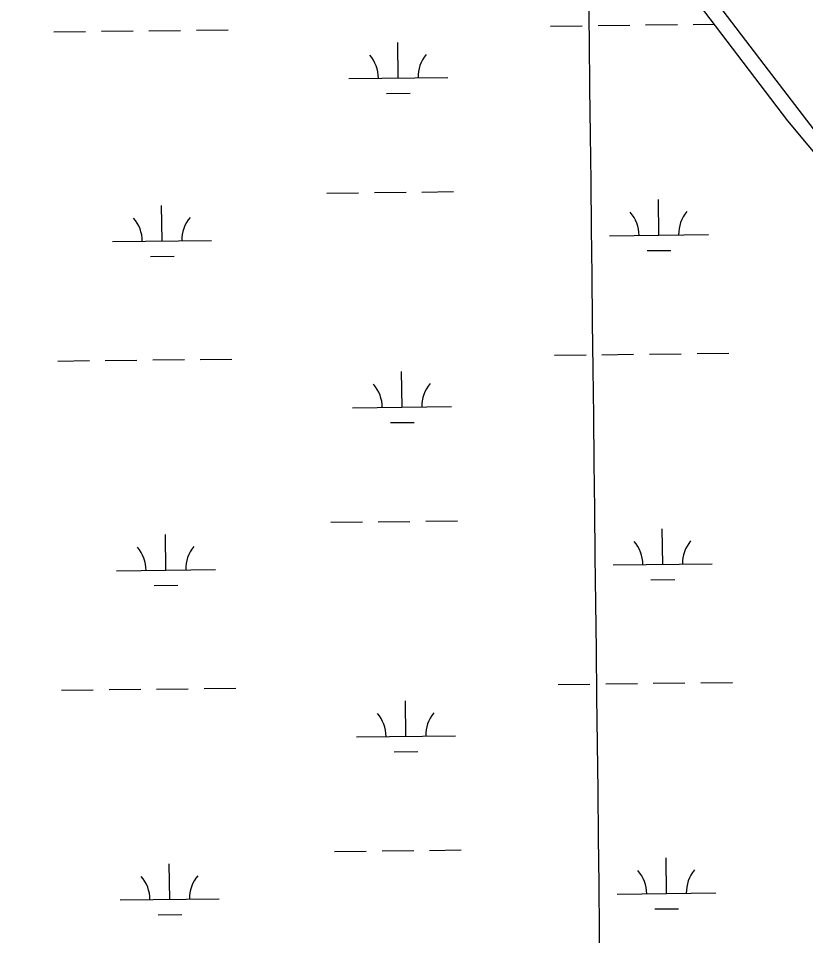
# Model space of a CAD drawing. Extents: x 3684037 to 3722149, y 433263 to 459021.
# Drawn here: x 3698136 to 3698932, y 449351 to 450278 of the extents above; entities that cross this region are included whole.
import ezdxf

# ---------------------------------------------------------------- set-up
doc = ezdxf.new("R2010")
doc.units = 0
for name, color, linetype in [('V-GRID-MAJR', 7, 'Continuous'), ('V-LEVE-TOET', 7, 'Continuous'), ('V-RIVR-EDGE', 7, 'Continuous'), ('V-WETL-SWMP', 7, 'Continuous')]:
    doc.layers.add(name, color=color, linetype=linetype)

msp = doc.modelspace()

# ---------------------------------------------------------------- linework, layer by layer
at = {"layer": 'V-GRID-MAJR'}
msp.add_spline([(3698844.6580000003, 438800.61600000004), (3698775.0530000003, 444857.971), (3698705.414, 450918.412), (3698635.774, 456978.859), (3698635.739, 456981.935)], degree=3, dxfattribs=at)
at = {"layer": 'V-LEVE-TOET'}
msp.add_lwpolyline([(3699621.144, 449295.55100000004), (3699563.052, 449365.36600000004), (3699502.497, 449443.544), (3699428.646, 449539.913), (3699358.244, 449630.87200000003), (3699296.702, 449713.968), (3699222.8510000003, 449808.86), (3699153.93, 449894.411), (3699084.015, 449987.831), (3699020.509, 450066.007), (3698956.015, 450145.164), (3698889.551, 450231.69800000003), (3698805.856, 450341.836), (3698743.822, 450422.472), (3698680.805, 450501.631), (3698622.218, 450576.858), (3698548.365, 450678.146), (3698476.978, 450772.05700000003), (3698409.5330000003, 450851.704), (3698333.222, 450950.038), (3698274.6410000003, 451016.41000000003), (3698204.737, 451098.025), (3698137.29, 451182.101), (3698062.458, 451274.534)], dxfattribs=at)
at = {"layer": 'V-RIVR-EDGE'}
msp.add_spline([(3696491.0066779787, 456956.9782063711), (3696499.4553224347, 456945.34199248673), (3696522.4302687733, 456915.3618167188), (3696551.057358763, 456881.7283366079), (3696592.6032057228, 456839.5711462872), (3696607.93216852, 456824.5715595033), (3696661.559041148, 456762.16600619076), (3696696.2616399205, 456732.5612011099), (3696736.594384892, 456690.40701044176), (3696782.990640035, 456647.42908685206), (3696798.7219703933, 456631.6197655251), (3696862.8763919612, 456574.8493578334), (3696899.5948280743, 456542.81334935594), (3696931.075486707, 456518.47331862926), (3696942.360776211, 456503.48373068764), (3696952.4489618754, 456494.96701966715), (3696962.1357798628, 456487.66441051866), (3696987.164559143, 456470.6189898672), (3697014.6145429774, 456451.545733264), (3697061.0397947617, 456420.29446222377), (3697092.51945351, 456395.55006416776), (3697134.0832983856, 456360.6714857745), (3697166.7750592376, 456335.519720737), (3697185.733329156, 456316.4674617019), (3697201.4586602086, 456298.23193639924), (3697211.533847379, 456284.4584500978), (3697233.704058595, 456256.0977434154), (3697255.8822688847, 456230.97197536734), (3697279.2685817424, 456203.8213710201), (3697316.3743871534, 456164.9101180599), (3697353.4751931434, 456123.97702845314), (3697376.86850519, 456099.65699541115), (3697406.3293269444, 456076.1306987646), (3697430.1420045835, 456057.8751757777), (3697450.3283747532, 456044.8854270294), (3697520.1299405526, 455982.43987834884), (3697544.344985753, 455963.3746208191), (3697581.899153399, 455942.25453046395), (3697614.612911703, 455925.99884667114), (3697632.779444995, 455913.8228320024), (3697662.244266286, 455891.9140046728), (3697710.2559909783, 455848.12334688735), (3697757.449982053, 455800.69538290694), (3697792.142581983, 455767.04690453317), (3697833.29506034, 455729.3387547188), (3697868.395027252, 455696.90237844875), (3697895.83401236, 455673.381081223), (3697933.746552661, 455633.6590938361), (3697972.883193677, 455598.38214741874), (3698039.4588198, 455539.58390377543), (3698090.2921168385, 455492.14694083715), (3698135.875637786, 455447.553547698), (3698177.0201170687, 455406.6104592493), (3698217.7442308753, 455359.1984934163), (3698254.447668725, 455321.09697499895), (3698281.4702878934, 455292.72426970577), (3698316.178885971, 455265.5456686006), (3698357.3633606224, 455240.777273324), (3698381.983773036, 455222.11538323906), (3698407.7962898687, 455194.9587795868), (3698430.7672366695, 455163.3611345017), (3698450.9326092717, 455141.8796718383), (3698487.6610442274, 455113.8873366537), (3698517.5282330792, 455091.1687747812), (3698534.0722976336, 455076.97492300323), (3698556.2445086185, 455049.42295097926), (3698582.455393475, 455019.83914346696), (3698614.723789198, 454987.00539905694), (3698657.084370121, 454947.27241294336), (3698691.372602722, 454913.62493445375), (3698717.995853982, 454887.2750656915), (3698807.162056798, 454806.5849927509), (3698837.4136152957, 454775.7780844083), (3698881.4006644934, 454739.68040472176), (3698910.451119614, 454713.7289039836), (3698949.181393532, 454677.64422279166), (3698989.1137707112, 454637.1085013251), (3699039.143332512, 454591.69537480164), (3699066.5693191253, 454562.917302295), (3699088.766527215, 454545.4745135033), (3699187.2341784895, 454465.1658105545), (3699228.3926561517, 454429.8838647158), (3699268.3360320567, 454393.79618387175), (3699300.603427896, 454360.55807213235), (3699328.8351495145, 454330.56489786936), (3699382.5040172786, 454285.142772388), (3699427.287802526, 454244.19068498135), (3699474.48879279, 454199.59329230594), (3699500.2963102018, 454170.41485200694), (3699532.5687054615, 454139.1985769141), (3699563.239629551, 454114.45617862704), (3699588.663777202, 454093.7704521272), (3699608.428782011, 454073.9074586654), (3699636.654504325, 454041.4880804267), (3699659.2350821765, 454015.55257783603), (3699675.77214754, 453998.528154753), (3699726.9888143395, 453942.59847801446), (3699768.9330293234, 453898.0140838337), (3699807.6453053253, 453854.6507907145), (3699829.4391459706, 453837.6133691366), (3699865.7672131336, 453811.2395031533), (3699885.1338499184, 453793.8037135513), (3699924.6848571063, 453762.56944054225), (3699939.62745049, 453754.8494655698), (3699950.948735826, 453754.4171014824), (3699975.596145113, 453746.67312928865), (3700001.8420259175, 453731.24217830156), (3700023.635866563, 453714.20475672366), (3700032.9033189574, 453700.8376375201), (3700036.1082610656, 453688.6986185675), (3700042.150773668, 453679.3831717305), (3700052.6343277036, 453667.2261548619), (3700065.938454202, 453651.0184655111), (3700072.3773350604, 453638.4670801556), (3700079.629949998, 453627.93553167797), (3700095.3492817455, 453607.27380239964), (3700141.3091732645, 453551.3571241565), (3700161.453548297, 453521.3839475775), (3700185.6415966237, 453491.4007721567), (3700219.917830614, 453452.90088571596), (3700237.248632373, 453429.80895292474), (3700255.39016856, 453407.52375502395), (3700340.916065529, 453326.4383137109), (3700393.3708314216, 453280.6148205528), (3700435.7384115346, 453243.7124057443), (3700480.938562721, 453207.6117264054), (3700509.197281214, 453188.53647003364), (3700535.03679492, 453172.29778427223), (3700559.2598391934, 453156.4674653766), (3700600.4423140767, 453130.8903354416), (3700613.7624387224, 453121.1525233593), (3700623.455256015, 453116.2761181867), (3700639.1865863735, 453100.46679686), (3700647.6543030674, 453090.74098338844), (3700674.707918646, 453074.9036653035), (3700691.2519831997, 453060.70981352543), (3700727.5790504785, 453033.93158021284), (3700758.2489746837, 453008.7848145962), (3700801.439287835, 452977.5415426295), (3700837.365987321, 452952.38177851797), (3700871.669218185, 452924.799809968), (3700903.9536120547, 452898.43594282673), (3700927.768289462, 452880.9891544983), (3700958.443213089, 452857.86422552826), (3701015.3360207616, 452807.98606035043), (3701048.4261496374, 452780.40709145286), (3701075.4757656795, 452762.9523040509), (3701104.946586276, 452743.4696806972), (3701127.1557929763, 452730.87929985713), (3701156.6316129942, 452713.41851315), (3701182.871494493, 452695.56135818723), (3701204.6743340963, 452682.16324257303), (3701235.3672556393, 452666.31692552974), (3701255.5556255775, 452654.1359114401), (3701285.8311812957, 452633.033819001), (3701312.859799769, 452607.08731768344), (3701321.333515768, 452599.7877081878), (3701332.231435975, 452591.673364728), (3701350.392969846, 452577.47551341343), (3701370.5693411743, 452560.4420913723), (3701389.1312428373, 452544.6257708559), (3701408.9142455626, 452532.0413893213), (3701434.3563911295, 452518.634274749), (3701456.1762287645, 452512.1104037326), (3701467.0801482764, 452506.42226424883), (3701486.0474171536, 452491.0093111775), (3701499.7739088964, 452482.0792338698), (3701518.7451773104, 452468.2837501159), (3701537.71544584, 452454.0838990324), (3701554.2585105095, 452439.48567992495), (3701575.2446163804, 452422.8546254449), (3701592.1970478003, 452410.2772430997), (3701622.4676040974, 452387.15331401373), (3701647.0880165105, 452368.4914239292), (3701696.317842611, 452326.71960313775), (3701727.7935018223, 452300.357735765), (3701754.024384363, 452278.86127483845), (3701780.661634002, 452258.17254868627), (3701815.378231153, 452234.2288862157), (3701863.8053219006, 452194.88526916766), (3701890.44757096, 452176.218379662), (3701916.696451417, 452162.0005306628), (3701938.8906598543, 452143.34463988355), (3701962.310968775, 452129.94252473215), (3701986.9333809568, 452112.0893693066), (3702011.9511615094, 452090.59590803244), (3702032.9382672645, 452074.3692208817), (3702051.095801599, 452058.5539002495), (3702109.1967118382, 452006.6508987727), (3702158.0431681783, 451973.371791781), (3702192.7467668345, 451944.17135402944), (3702212.10640443, 451923.9049931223), (3702228.247101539, 451910.1165085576), (3702239.5593879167, 451906.04483850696), (3702258.9380233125, 451893.4614568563), (3702276.687190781, 451876.0296667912), (3702294.847724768, 451861.42744814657), (3702325.5246481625, 451839.1112538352), (3702353.7743676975, 451816.39669149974), (3702388.483965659, 451789.6224577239), (3702409.064704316, 451772.5880357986), (3702442.5552009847, 451743.3905976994), (3702493.39949675, 451700.4016753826), (3702516.7968083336, 451677.69911165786), (3702543.8364255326, 451656.2006509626), (3702589.0475754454, 451624.5480122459), (3702615.684825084, 451603.85928609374), (3702648.3745861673, 451577.8987863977), (3702681.062347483, 451551.12955204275), (3702714.149476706, 451522.33748115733), (3702744.8174011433, 451496.3819808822), (3702761.7588338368, 451479.35655791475), (3702791.6060250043, 451448.55064945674), (3702806.5166220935, 451427.89091994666), (3702821.8335862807, 451408.0389252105), (3702843.21206087, 451386.5544628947), (3702872.263515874, 451361.0073294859), (3702910.596421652, 451327.7542194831), (3702933.1799991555, 451303.03181888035), (3702957.778414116, 451275.47384755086), (3702989.2290762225, 451239.0027969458), (3703050.153558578, 451184.26222497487), (3703086.0452621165, 451144.94960433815), (3703114.6773515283, 451113.3379608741), (3703144.518543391, 451080.1058484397), (3703160.6482417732, 451061.86932325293), (3703177.999041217, 451046.86473704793), (3703202.5984560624, 451019.7111330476), (3703240.509996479, 450979.5847783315), (3703264.7150428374, 450956.4758475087), (3703289.7208247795, 450930.1299782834), (3703316.7444438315, 450902.16164031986), (3703339.7353883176, 450878.65134182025), (3703374.4159896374, 450840.15045549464), (3703418.3640433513, 450788.2824499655), (3703459.0831577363, 450738.84864748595), (3703496.187963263, 450699.53302719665), (3703592.575784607, 450595.7760185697), (3703613.158523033, 450579.5503313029), (3703630.899691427, 450558.88360260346), (3703650.2393313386, 450530.52989511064), (3703671.586809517, 450496.5100455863), (3703693.352653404, 450468.15033878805), (3703725.2106824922, 450432.8913902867), (3703758.289812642, 450400.86438076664), (3703788.550370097, 450373.69677838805), (3703807.1002731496, 450353.02804992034), (3703820.4073993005, 450338.03346255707), (3703842.9809779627, 450309.2673886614), (3703868.3731293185, 450275.64190762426), (3703879.2420528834, 450255.8009116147), (3703887.6787731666, 450233.5397109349), (3703893.7202858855, 450223.8198967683), (3703916.28986501, 450193.4363535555), (3703936.039871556, 450167.5078501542), (3703950.9524684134, 450147.6568553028), (3704020.6940411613, 450060.94926686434), (3704036.820739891, 450041.49963968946), (3704044.070355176, 450029.75498922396), (3704061.808523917, 450007.87515853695), (3704081.1651618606, 449986.39569564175), (3704102.92200679, 449954.39668287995), (3704113.3945620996, 449937.79162538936), (3704138.3803463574, 449903.35840957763), (3704157.732984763, 449880.2614773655), (3704175.4551553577, 449851.91176940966), (3704189.1496508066, 449830.04193756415), (3704204.878981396, 449813.42388157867), (3704221.8114151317, 449792.75915264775), (3704273.774823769, 449711.7567017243), (3704281.4058090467, 449690.7106028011), (3704297.1151419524, 449666.00520022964), (3704324.09976552, 449622.26653642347), (3704340.627831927, 449601.60280737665), (3704382.924420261, 449535.9903121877), (3704402.6664277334, 449506.826870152), (3704415.9505565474, 449482.5318342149), (3704431.6638889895, 449459.4439009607), (3704449.4010578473, 449437.1597029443), (3704471.9796359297, 449410.4154656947), (3704491.3402734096, 449390.5534721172), (3704521.1754659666, 449354.89515570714), (3704545.7648819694, 449323.6978784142), (3704553.8142329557, 449308.3119222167), (3704563.0746861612, 449292.1142317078), (3704576.7711813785, 449271.05313452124), (3704594.8967194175, 449242.2980593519), (3704618.6604027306, 449204.22853722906), (3704654.934476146, 449156.0188354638), (3704685.1530384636, 449111.86780525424), (3704709.720457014, 449071.77444671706), (3704733.889507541, 449034.1082920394), (3704765.7155403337, 448985.9095890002), (3704789.8765917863, 448945.00849568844), (3704815.2567445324, 448906.53060670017), (3704829.3476082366, 448881.4248363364), (3704849.8933509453, 448850.23755788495), (3704868.8256238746, 448820.6717482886), (3704884.953322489, 448801.6264884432), (3704901.0770215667, 448780.96375928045), (3704913.9707814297, 448762.33086583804), (3704925.642440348, 448740.0616660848), (3704932.4836887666, 448726.70054618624), (3704949.8014920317, 448698.35183811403), (3704967.554659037, 448682.53751736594), (3704988.148396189, 448670.75987072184), (3705014.802643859, 448656.9453891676), (3705046.3013004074, 448639.88397036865), (3705064.055467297, 448624.4740169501), (3705092.2811896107, 448592.0546387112), (3705105.1749494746, 448573.4217452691), (3705120.492913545, 448553.97411786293), (3705145.891064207, 448522.77484080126), (3705180.1662983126, 448483.87058703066), (3705197.4961001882, 448460.3742869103), (3705228.523397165, 448416.22125693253), (3705268.8351445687, 448365.5753523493), (3705295.835766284, 448328.3065658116), (3705331.703472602, 448279.2891292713), (3705359.5048299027, 448238.78340433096), (3705380.039573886, 448203.148085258), (3705402.1547914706, 448152.54717546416), (3705422.2481724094, 448101.95126509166), (3705439.5479777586, 448066.3239450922), (3705459.2609885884, 448025.4338505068)], degree=3, dxfattribs=at)
at = {"layer": 'V-WETL-SWMP'}
for p, q in [((3698316.0217204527, 450266.5076309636), (3698348.019554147, 450266.87997084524)), ((3698673.9054911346, 450270.6721129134), (3698705.903324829, 450271.0444527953)), ((3698721.9022416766, 450271.23062273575), (3698753.9000753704, 450271.6029626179)), ((3698769.898992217, 450271.78913255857), (3698801.8968259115, 450272.16147244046)), ((3698817.8957427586, 450272.34764238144), (3698838.942871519, 450272.59255538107)), ((3698172.031468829, 450264.8321014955), (3698204.029302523, 450265.2044413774)), ((3698220.02821937, 450265.3906113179), (3698252.0260530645, 450265.7629512)), ((3698268.0249699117, 450265.9491211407), (3698300.0228036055, 450266.3214610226)), ((3698519.914371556, 450218.13477448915), (3698519.495488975, 450254.13233706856)), ((3698469.9177564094, 450217.55299342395), (3698569.910986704, 450218.71655555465)), ((3698508.0947332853, 450202.56519180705), (3698532.093108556, 450202.84444671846)), ((3698447.854464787, 450101.8564422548), (3698479.8522984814, 450102.2287821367)), ((3698495.851215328, 450102.4149520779), (3698527.849049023, 450102.7872919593)), ((3698543.84796587, 450102.9734619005), (3698575.845799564, 450103.3458017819)), ((3698783.216039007, 450059.325703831), (3698782.7971564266, 450095.3232664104)), ((3698281.3420167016, 450053.4856924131), (3698280.92313412, 450089.4832549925)), ((3698231.3454015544, 450052.90391134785), (3698331.3386318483, 450054.0674734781)), ((3698733.219423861, 450058.7439227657), (3698833.2126541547, 450059.90748489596)), ((3698771.3964007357, 450043.7561211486), (3698795.3947760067, 450044.03537606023)), ((3698269.5223784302, 450037.9161097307), (3698293.5207537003, 450038.19536464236)), ((3698223.899101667, 449932.7381354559), (3698255.896935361, 449933.110475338)), ((3698271.895852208, 449933.2966452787), (3698303.8936859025, 449933.6689851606)), ((3698319.89260275, 449933.85515510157), (3698351.890436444, 449934.2274949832)), ((3698677.7763734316, 449938.01963705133), (3698709.774207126, 449938.3919769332)), ((3698725.773123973, 449938.57814687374), (3698757.7709576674, 449938.9504867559)), ((3698773.769874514, 449939.13665669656), (3698805.767708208, 449939.50899657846)), ((3698821.7666250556, 449939.69516651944), (3698853.76445875, 449940.06750640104)), ((3698175.9023511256, 449932.17962563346), (3698207.9001848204, 449932.55196551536)), ((3698523.785253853, 449885.48229862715), (3698523.366371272, 449921.47986120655)), ((3698473.7886387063, 449884.90051756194), (3698573.7818690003, 449886.0640796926)), ((3698511.965615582, 449869.91271594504), (3698535.9639908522, 449870.19197085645)), ((3698451.725347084, 449769.203966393), (3698483.723180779, 449769.5763062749)), ((3698499.722097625, 449769.76247621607), (3698531.7199313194, 449770.1348160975)), ((3698547.7188481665, 449770.3209860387), (3698579.716681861, 449770.6933259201)), ((3698285.2128989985, 449720.83321655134), (3698284.794016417, 449756.8307791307)), ((3698787.0869213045, 449726.6732279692), (3698786.668038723, 449762.67079054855)), ((3698235.2162838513, 449720.2514354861), (3698335.2095141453, 449721.4149976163)), ((3698737.0903061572, 449726.09144690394), (3698837.083536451, 449727.2550090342)), ((3698775.267283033, 449711.1036452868), (3698799.265658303, 449711.38290019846)), ((3698273.393260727, 449705.26363386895), (3698297.391635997, 449705.5428887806)), ((3698179.7732334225, 449599.5271497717), (3698211.771067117, 449599.8994896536)), ((3698227.769983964, 449600.08565959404), (3698259.767817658, 449600.45799947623)), ((3698275.7667345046, 449600.6441694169), (3698307.7645681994, 449601.0165092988)), ((3698323.7634850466, 449601.20267923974), (3698355.761318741, 449601.5750191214)), ((3698681.647255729, 449605.36716118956), (3698713.645089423, 449605.73950107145)), ((3698729.6440062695, 449605.9256710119), (3698761.641839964, 449606.2980108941)), ((3698777.640756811, 449606.4841808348), (3698809.6385905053, 449606.8565207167)), ((3698825.6375073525, 449607.0426906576), (3698857.6353410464, 449607.41503053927)), ((3698527.65613615, 449552.8298227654), (3698527.2372535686, 449588.8273853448)), ((3698477.659521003, 449552.2480417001), (3698577.652751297, 449553.4116038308)), ((3698515.836497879, 449537.2602400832), (3698539.834873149, 449537.5394949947)), ((3698455.5962293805, 449436.55149053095), (3698487.5940630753, 449436.92383041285)), ((3698503.5929799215, 449437.11000035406), (3698535.590813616, 449437.4823402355)), ((3698551.589730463, 449437.66851017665), (3698583.587564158, 449438.0408500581)), ((3698289.083781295, 449388.1807406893), (3698288.6648987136, 449424.1783032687)), ((3698790.957803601, 449394.02075210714), (3698790.5389210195, 449430.01831468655)), ((3698239.087166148, 449387.59895962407), (3698339.080396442, 449388.76252175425)), ((3698740.9611884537, 449393.43897104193), (3698840.954418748, 449394.6025331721)), ((3698779.1381653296, 449378.4511694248), (3698803.1365406, 449378.73042433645)), ((3698277.2641430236, 449372.61115800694), (3698301.262518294, 449372.8904129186))]:
    msp.add_line(p, q, dxfattribs=at)
for points in [[(3698015.821, 451311.50800000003), (3698186.474, 451101.311), (3698283.1720000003, 450989.245), (3698407.025, 450835.858), (3698501.92, 450716.556), (3698654.48, 450516.424), (3698750.931, 450388.33900000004), (3698913.318, 450174.779)], [(3698913.318, 450174.779), (3699075.951, 449980.079), (3699176.021, 449847.604), (3699308.668, 449678.979), (3699455.541, 449484.786), (3699530.009, 449390.015), (3699560.2600000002, 449354.123), (3699580.167, 449334.75800000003)]]:
    msp.add_lwpolyline(points, dxfattribs=at)
for centre, radius, start, end in [((3698464.6696506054, 450217.96675964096), 35.24628790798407, 359.89486698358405, 41.43852531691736), ((3698575.1480432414, 450219.2523314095), 35.246287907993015, 139.8948639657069, 181.43852229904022), ((3698727.971318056, 450059.1576889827), 35.24628790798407, 359.89486698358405, 41.43852531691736), ((3698838.4497106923, 450060.44326075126), 35.246287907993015, 139.8948639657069, 181.43852229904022), ((3698226.09729575, 450053.31767756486), 35.24628790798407, 359.89486698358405, 41.43852531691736), ((3698336.5756883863, 450054.6032493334), 35.246287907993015, 139.8948639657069, 181.43852229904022), ((3698468.540532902, 449885.3142837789), 35.24628790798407, 359.89486698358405, 41.43852531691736), ((3698579.0189255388, 449886.5998555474), 35.246287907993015, 139.8948639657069, 181.43852229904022), ((3698731.842200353, 449726.50521312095), 35.24628790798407, 359.89486698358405, 41.43852531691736), ((3698842.320592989, 449727.7907848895), 35.246287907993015, 139.8948639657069, 181.43852229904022), ((3698229.9681780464, 449720.6652017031), 35.24628790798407, 359.89486698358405, 41.43852531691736), ((3698340.4465706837, 449721.9507734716), 35.246287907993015, 139.8948639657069, 181.43852229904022), ((3698472.411415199, 449552.6618079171), 35.24628790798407, 359.89486698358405, 41.43852531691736), ((3698582.8898078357, 449553.94737968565), 35.246287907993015, 139.8948639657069, 181.43852229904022), ((3698735.7130826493, 449393.85273725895), 35.24628790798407, 359.89486698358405, 41.43852531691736), ((3698846.1914752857, 449395.1383090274), 35.246287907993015, 139.8948639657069, 181.43852229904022), ((3698233.839060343, 449388.0127258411), 35.24628790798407, 359.89486698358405, 41.43852531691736), ((3698344.31745298, 449389.29829760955), 35.246287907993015, 139.8948639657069, 181.43852229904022)]:
    msp.add_arc(centre, radius, start, end, dxfattribs=at)

doc.saveas('drawing.dxf')
